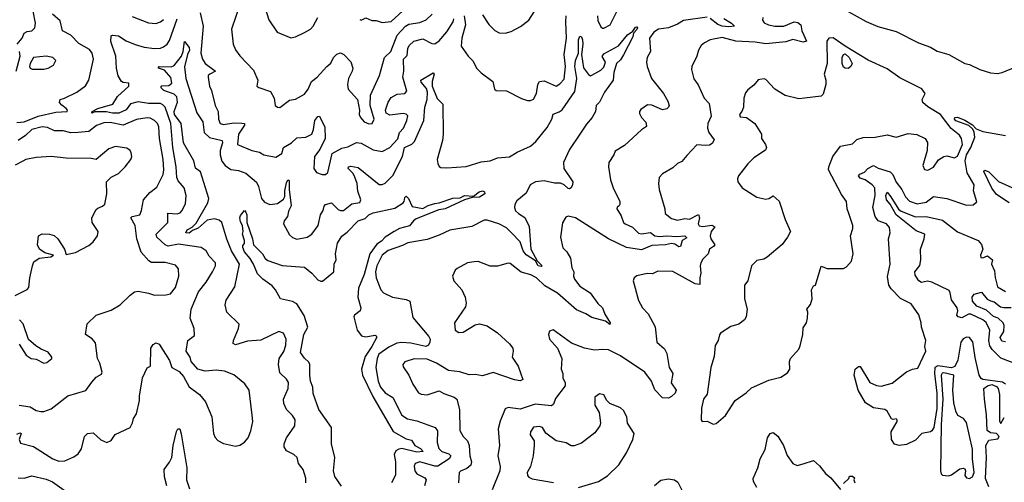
# Model space of a CAD drawing. Extents: x 1552294 to 1694791, y 811929 to 917222.
# Tile 416 of 643: x 1664624 to 1671198, y 832809 to 835899. Entities that reach past the tile are written whole.
import ezdxf

# ---------------------------------------------------------------- set-up
doc = ezdxf.new("R2010")
doc.units = 0

msp = doc.modelspace()

# ---------------------------------------------------------------- linework, layer by layer
at = {"layer": '0CON10XD'}
for points in [[(1666247.1, 836025), (1666287, 835897), (1666343.3, 835815), (1666435, 835776.7), (1666465, 835783.3), (1666525, 835812), (1666565, 835835.8), (1666584.6, 835855.4), (1666615, 835912.5)], [(1670051.4, 836011.4), (1670275, 835887.4), (1670353, 835853), (1670475, 835819.2), (1670625, 835743.7), (1670705, 835714), (1670748.7, 835688.7), (1670827.9, 835665), (1670935, 835606.2), (1670965, 835599), (1671035, 835565.3), (1671105.4, 835544.6), (1671151.4, 835538.6), (1671183.9, 835546.1), (1671365, 835621.2)], [(1664608, 835735), (1664641.4, 835775), (1664655, 835809.2), (1664675, 835820), (1664705.3, 835824.7), (1664726.2, 835845), (1664729.6, 835875), (1664715.2, 835955)], [(1665830, 835945), (1665848.9, 835855), (1665834.5, 835675.5), (1665845.5, 835635), (1665861.8, 835605), (1665930.8, 835555), (1665894.6, 835535), (1665883.2, 835525), (1665882, 835515), (1665890.5, 835455), (1665905.2, 835425.2), (1665929.7, 835325), (1665949.1, 835285), (1665951.4, 835235), (1665962.3, 835205), (1665985, 835197.6), (1666055, 835209.8), (1666108.3, 835208.3)], [(1666096.2, 836005), (1666038.2, 835835), (1666050, 835735), (1666065, 835698), (1666095, 835658), (1666185, 835562.5), (1666213.8, 835495), (1666207.5, 835455), (1666220, 835445), (1666299.7, 835419.7), (1666323.8, 835375), (1666330, 835325), (1666345, 835313.3), (1666362, 835312), (1666425, 835362), (1666465, 835367.5), (1666525, 835400), (1666551.2, 835435), (1666572.5, 835485), (1666609.5, 835515), (1666673.8, 835586.2), (1666702.3, 835607.7), (1666720, 835645), (1666741.3, 835668.7), (1666765, 835677.5), (1666788.1, 835665), (1666835, 835616), (1666847.7, 835575), (1666844.4, 835555), (1666819.5, 835505), (1666813.1, 835465), (1666818, 835435), (1666880, 835365), (1666893.3, 835295), (1666891.2, 835265), (1666898.8, 835245), (1666925, 835216.2), (1666955, 835204), (1666977.5, 835205), (1666990.8, 835235), (1666964, 835325), (1666965.7, 835394.3), (1667025.5, 835525), (1667058.8, 835645), (1667102.3, 835685), (1667145.2, 835794.8), (1667199.7, 835855), (1667222.3, 835867.7), (1667295, 835879.5), (1667337.7, 835897.7), (1667377.9, 835935)], [(1666895, 835898.8), (1666905, 835896.2), (1666935, 835912), (1666975, 835894.2), (1667005, 835892.9), (1667045, 835878.9), (1667105, 835886.2), (1667182.8, 835957.2)], [(1667715, 835930), (1667757, 835867), (1667796.6, 835826.6), (1667825, 835810), (1667865, 835808.9), (1667905, 835819.5), (1667966.8, 835853.2), (1668023.6, 835896.4), (1668059.7, 835950.3)], [(1668481.5, 835925), (1668483.8, 835893.8), (1668505, 835850), (1668515, 835842), (1668525, 835842.9), (1668567.3, 835865), (1668632.3, 835997.7)], [(1664605, 835211.8), (1664655, 835215.8), (1664746.6, 835253.4), (1664865, 835281.8), (1664941.2, 835285), (1664944, 835295), (1664935.7, 835305), (1664905, 835326.7), (1664890.5, 835345), (1664895.4, 835364.6), (1664922.5, 835375), (1665005, 835414.2), (1665064.1, 835455.9), (1665086.9, 835495), (1665117.8, 835635), (1665108, 835675), (1665089.3, 835699.3), (1665020, 835740), (1664966.7, 835795), (1664910.4, 835825), (1664895, 835890.6), (1664843.8, 835935)], [(1664605, 833129.6), (1664625, 833139.1), (1664634, 833135), (1664621.5, 833095), (1664630.7, 833070.7), (1664717.4, 833047.4), (1664845, 832965.6), (1664885, 832950), (1664925, 832952.7), (1664985, 832978.1), (1665015, 832998.6), (1665036.9, 833033.1), (1665056.9, 833115), (1665076.2, 833135), (1665115, 833139.4), (1665165, 833092.5), (1665205, 833073.8), (1665235, 833088.8), (1665262.4, 833127.6), (1665362.5, 833175), (1665376.7, 833205), (1665383.8, 833235), (1665404.2, 833265.8), (1665424.4, 833355), (1665423.6, 833385), (1665444.1, 833505.9), (1665475, 833573.3), (1665497.5, 833585), (1665500, 833705), (1665515, 833730), (1665535, 833740.4), (1665555, 833731.4), (1665625, 833623.1), (1665639.2, 833575), (1665688.7, 833548.7), (1665718.2, 833515), (1665755, 833446.2), (1665825.7, 833395.7), (1665865, 833346.7), (1665907.1, 833245), (1665917.5, 833135), (1665928.8, 833108.8), (1665947, 833087), (1665985, 833068), (1666065, 833051.2), (1666093.9, 833056.1), (1666124.1, 833075.9), (1666149.2, 833105), (1666167.8, 833152.2), (1666180.9, 833215), (1666176.9, 833256.9), (1666157.1, 833425), (1666127, 833467), (1666055, 833525.8), (1665991.2, 833551.2), (1665935, 833558.8), (1665861.7, 833551.7), (1665814.5, 833564.5), (1665768.8, 833615), (1665762, 833645), (1665735.8, 833685), (1665746.2, 833755), (1665791.7, 833788.3), (1665790, 833835), (1665762.7, 833905), (1665769.2, 833965), (1665818.8, 834081.2), (1665868.8, 834145), (1665911.8, 834215), (1665930.6, 834255), (1665931.4, 834275), (1665890, 834320), (1665868.6, 834355), (1665836.3, 834376.3), (1665685, 834398.5), (1665615.9, 834385.9), (1665595, 834394.6), (1665540, 834445), (1665534.6, 834465), (1665612.3, 834545), (1665614, 834606), (1665675, 834601.3), (1665695, 834609.2), (1665707.8, 834622.2), (1665731.7, 834668.3), (1665736.8, 834725), (1665722.7, 834775), (1665682.1, 834822.1), (1665672.7, 834845), (1665670, 834915), (1665647, 835045), (1665632.3, 835205), (1665594.8, 835314.8), (1665580.9, 835330.9), (1665565, 835337.8), (1665485, 835339), (1665415, 835349), (1665365, 835335.8), (1665335, 835297.1), (1665286.7, 835273.3), (1665245, 835273.7), (1665204, 835284), (1665125, 835282.7), (1665105, 835274.4), (1665108.8, 835285), (1665146.7, 835305), (1665246.5, 835335), (1665277.5, 835385), (1665354, 835455), (1665352.5, 835475), (1665315, 835480), (1665305, 835486.7), (1665282.6, 835522.6), (1665271.4, 835575), (1665266.9, 835655), (1665232.5, 835752.5), (1665235, 835790), (1665245, 835794.4), (1665285, 835791), (1665335, 835756.8), (1665395, 835732.3), (1665455, 835715.8), (1665525, 835706.8), (1665565, 835708.8), (1665585, 835717.1), (1665609.1, 835735), (1665625, 835759.4), (1665675.1, 835905)], [(1665375, 835920), (1665485, 835878), (1665532.9, 835872.9), (1665565, 835883.6), (1665585, 835899.4)], [(1666108.3, 835208.3), (1666125, 835205.6), (1666124.6, 835195), (1666086.2, 835135), (1666078.8, 835065), (1666175, 835024.5), (1666225, 835014.5), (1666255, 834996.9), (1666335, 834980), (1666375, 835004.2), (1666385.6, 835045), (1666440, 835075), (1666475, 835109.5), (1666535, 835113.8), (1666575, 835133.1), (1666586.7, 835165), (1666594, 835225), (1666615, 835252), (1666625, 835253.3), (1666661.2, 835181.2), (1666664.3, 835105), (1666628.6, 835031.4), (1666592, 834985), (1666588.6, 834905), (1666605, 834877.5), (1666644.5, 834864.5), (1666665, 834865.6), (1666682.5, 834877.5), (1666710, 835005), (1666775, 835040), (1666815, 835048.9), (1666871.9, 835078.1), (1666904.8, 835074.8), (1666985, 835028.8), (1667045, 835019.1), (1667096.2, 835043.8), (1667148.2, 835101.8), (1667160, 835145), (1667185.8, 835175), (1667209.2, 835225), (1667215.3, 835255.3), (1667205, 835268), (1667185, 835271.8), (1667095, 835260.4), (1667071.6, 835275), (1667066.5, 835295), (1667085, 835347.8), (1667105, 835378.5), (1667145, 835400), (1667195, 835404.6), (1667208.2, 835421.8), (1667183.1, 835515), (1667188.4, 835555), (1667185.9, 835634.1), (1667210.5, 835659.5), (1667216.2, 835705), (1667224.7, 835725.3), (1667255, 835756.2), (1667315, 835769.6), (1667375, 835740.5), (1667395, 835737.5), (1667425, 835757.5), (1667475, 835817.3), (1667517.9, 835885), (1667521.6, 835905)], [(1669215, 835914.9), (1669055, 835893.4), (1669015, 835868.1), (1668955, 835844.6), (1668890, 835835), (1668858, 835815), (1668830, 835775), (1668836.5, 835685), (1668813.8, 835645), (1668810, 835615), (1668813.3, 835585), (1668843.3, 835505), (1668921.9, 835405), (1668952.5, 835355), (1668960, 835325), (1668956.7, 835315), (1668945, 835304), (1668915, 835296.5), (1668845, 835327.7), (1668815, 835329.4), (1668771.3, 835298.7), (1668762, 835285), (1668761.7, 835271.7), (1668775, 835246.2), (1668803.8, 835215), (1668808.8, 835185), (1668775, 835164), (1668662.4, 835057.6), (1668600.5, 835019.5), (1668592, 834995), (1668557.1, 834945), (1668555.7, 834915), (1668568.8, 834828.8), (1668586, 834775), (1668630, 834685), (1668632, 834665), (1668625.6, 834654.4), (1668613.5, 834646.5), (1668611.5, 834635), (1668639.6, 834589.6), (1668656.5, 834545), (1668665.8, 834535), (1668715, 834512.1), (1668755, 834472.5), (1668775, 834467.8), (1668835, 834476.8), (1668865.3, 834455.3), (1668895, 834451.5), (1668945, 834455.5), (1669009.7, 834450.3), (1669065, 834455.8), (1669078.5, 834441.5), (1669046, 834424), (1669035, 834384.2), (1669025, 834380.8), (1668998.8, 834398.8), (1668975, 834402.7), (1668935, 834395.1), (1668845, 834391.3), (1668775, 834361.5), (1668675, 834377.1), (1668555.4, 834435.4), (1668335, 834575.7), (1668285, 834585.8), (1668270.5, 834579.5), (1668248, 834542), (1668235.9, 834445.9), (1668251.2, 834375), (1668277.1, 834347.1), (1668302.5, 834305), (1668311.2, 834241.2), (1668323.5, 834215), (1668321.5, 834185), (1668327.5, 834165), (1668365, 834117.8), (1668432, 834075), (1668485, 834002), (1668515, 833974.2), (1668531.8, 833931.8), (1668567.5, 833875), (1668565, 833863.3), (1668536.1, 833886.1), (1668445, 833910.4), (1668404.5, 833935), (1668341.2, 833961.2), (1668215, 834071.9), (1668131, 834121), (1668075, 834175.5), (1668036.2, 834195), (1667971.3, 834211.3), (1667899.8, 834269.8), (1667885, 834272.9), (1667815, 834252.9), (1667765, 834252), (1667685, 834284.3), (1667658.1, 834281.9), (1667615, 834274.3), (1667545, 834236.2), (1667532, 834225), (1667514, 834185), (1667523.8, 834155), (1667575.8, 834095), (1667598, 834045), (1667605.8, 834005.8), (1667599.7, 833980.3), (1667528.1, 833875), (1667530.9, 833825), (1667555, 833809.1), (1667585, 833811.3), (1667665, 833861.5), (1667695, 833868), (1667745, 833854.4), (1667815, 833807.1), (1667895, 833734.2), (1667915.7, 833705), (1667919.4, 833685), (1667911.8, 833645), (1667952.9, 833585), (1667982.5, 833495), (1667965, 833486.2), (1667927, 833493), (1667785, 833542.1), (1667715, 833520.7), (1667665, 833529.7), (1667625, 833526.8), (1667562.6, 833547.4), (1667486.5, 833556.5), (1667407.1, 833605), (1667345, 833630.9), (1667257, 833633), (1667196.6, 833613.4), (1667182.5, 833595), (1667185, 833580), (1667222.5, 833525), (1667248.1, 833465), (1667287.3, 833407.3), (1667305, 833398.1), (1667345, 833392.5), (1667425, 833420.8), (1667455, 833402), (1667525, 833378.1), (1667543.6, 833363.6), (1667561.1, 833295), (1667563.8, 833155), (1667586, 833115), (1667612.9, 833085), (1667625.7, 833055), (1667630.4, 832985), (1667639.6, 832945), (1667635.9, 832924.1), (1667609.7, 832900.3), (1667566.7, 832883.3), (1667559.2, 832875), (1667553.3, 832805)], [(1667591.8, 835925), (1667601, 835865), (1667576.5, 835775), (1667572.2, 835722.2), (1667618, 835655), (1667652.6, 835622.6), (1667675, 835573.8), (1667705, 835543.8), (1667783.3, 835485), (1667793.8, 835435), (1667805, 835426.7), (1667875, 835422.9), (1667975, 835372), (1668015, 835358.8), (1668035, 835358), (1668055, 835366.7), (1668074.4, 835405), (1668083.3, 835465), (1668095, 835485.7), (1668125, 835490.6), (1668205, 835455.6), (1668230.9, 835469.1), (1668258.7, 835501.3), (1668267.4, 835585), (1668259.3, 835665), (1668275.3, 835775), (1668270.5, 835885), (1668271.6, 835925)], [(1669586.2, 835913.8), (1669582.7, 835895), (1669595, 835877.5), (1669624, 835865), (1669665, 835854.7), (1669725, 835855.8), (1669795, 835884.2), (1669820.3, 835880.3), (1669840.4, 835865), (1669845.4, 835825), (1669859.5, 835795), (1669876.2, 835755), (1669855, 835749.3), (1669785, 835767), (1669739.8, 835750.2), (1669605, 835738.1), (1669535, 835748.5), (1669405, 835754.7), (1669315, 835780.5), (1669235, 835762.9), (1669196.2, 835745), (1669175, 835726), (1669155.7, 835695), (1669144.4, 835655), (1669111.9, 835585), (1669109.4, 835565), (1669124.4, 835504.4), (1669155, 835463.3), (1669193.6, 835373.6), (1669228.3, 835338.3), (1669240.9, 835255), (1669217.5, 835205), (1669215.5, 835175), (1669224.1, 835144.1), (1669260.5, 835095), (1669248.1, 835071.9), (1669228.6, 835061.4), (1669202.3, 835057.7), (1669145, 835063.6), (1669078.8, 834991.2), (1669045, 834952), (1669015, 834937.5), (1668985, 834910), (1668915, 834868), (1668894, 834845), (1668888, 834805), (1668892.9, 834765), (1668932, 834635), (1668932.5, 834605), (1668975, 834570), (1669015, 834560.4), (1669065, 834570.3), (1669095, 834565.3), (1669157.1, 834597.1), (1669163.7, 834575), (1669152.8, 834535), (1669160.8, 834520.8), (1669185, 834516.7), (1669245, 834526.1), (1669265.4, 834515), (1669240.5, 834485), (1669233.8, 834455), (1669239.4, 834435), (1669264.6, 834395), (1669257.1, 834382.9), (1669229.2, 834365), (1669220, 834335), (1669185, 834298), (1669171.9, 834275), (1669166.7, 834255), (1669171.4, 834205), (1669164.7, 834175.3), (1669165, 834130.8), (1669134.8, 834134.8), (1668985, 834216.9), (1668885, 834219.4), (1668849.6, 834200.4), (1668813.1, 834203.1), (1668745, 834188.9), (1668726.2, 834175), (1668720, 834155), (1668755, 834022.5), (1668782.5, 833975), (1668821.2, 833935), (1668866.6, 833846.6), (1668878.8, 833745), (1668929.3, 833699.3), (1668945, 833670), (1668960.5, 833575), (1668983.8, 833535), (1668974.1, 833474.1), (1669006.2, 833425), (1669000, 833405), (1668975, 833381.2), (1668955, 833371.2), (1668915, 833373.8), (1668865, 833426.2), (1668842.5, 833485), (1668798, 833545), (1668635, 833652.5), (1668555, 833692.9), (1668515, 833696.9), (1668462.4, 833692.4), (1668395, 833705.6), (1668308.7, 833738.7), (1668185, 833826.2), (1668161.7, 833818.3), (1668153.8, 833795), (1668162, 833765), (1668214.4, 833704.4), (1668243.1, 833635), (1668239.4, 833565), (1668250, 833535), (1668251.4, 833505), (1668265.6, 833475), (1668266.9, 833453.1), (1668200.6, 833369.4), (1668188.9, 833331.1), (1668175, 833319.6), (1668065, 833330.3), (1667965, 833296.9), (1667885, 833307.5), (1667865, 833300), (1667832, 833218), (1667819.1, 833165), (1667826.9, 833055), (1667817.4, 832985), (1667831.1, 832915), (1667828.8, 832885), (1667779.6, 832759.6)], [(1669325, 835906.2), (1669375.7, 835875), (1669395.8, 835855), (1669359.3, 835850.7), (1669313.9, 835856.1), (1669285, 835867.1), (1669235, 835906.5)], [(1668355.2, 835745.2), (1668355.3, 835765), (1668365, 835787.5), (1668375, 835783.3), (1668381.5, 835765), (1668383.7, 835735), (1668374.4, 835665), (1668387.4, 835577.4), (1668421.4, 835531.4), (1668435, 835524.4), (1668445, 835526.9), (1668505, 835561.8), (1668525, 835580.5), (1668535.3, 835615), (1668512.8, 835652.8), (1668525, 835671.2), (1668622, 835725), (1668681.9, 835798.1), (1668717.8, 835822.2), (1668735, 835847.7), (1668745, 835850.6), (1668748.5, 835845), (1668745, 835833.1), (1668721.9, 835808.1), (1668716.9, 835785), (1668655, 835662.9), (1668635, 835631.2), (1668608.6, 835605), (1668591.4, 835545), (1668586, 835495), (1668528.1, 835415), (1668495, 835346.7), (1668473.3, 835325), (1668467.5, 835285), (1668445.7, 835244.3), (1668408.3, 835201.7), (1668365, 835134), (1668295, 835031.2), (1668255.6, 834944.4), (1668258.1, 834905), (1668316.1, 834816.1), (1668315.9, 834795), (1668305, 834776.2), (1668295, 834768.9), (1668285, 834770.4), (1668260, 834795), (1668235, 834806.7), (1668195, 834806.1), (1668125, 834821.5), (1668068.6, 834815), (1668032.9, 834795), (1668005, 834740.6), (1667942.4, 834687.6), (1667930, 834665), (1667927.1, 834645), (1667935, 834622.7), (1667955, 834603.3), (1667997.7, 834577.7), (1668026.6, 834516.6), (1668036.6, 834366.6), (1668078.3, 834288.3), (1668113.1, 834255), (1668105, 834250), (1668085, 834253.9), (1668067.9, 834287.9), (1668005, 834328.7), (1667985.3, 834355), (1667965, 834415.5), (1667908.8, 834475), (1667875, 834508.4), (1667824, 834535), (1667745, 834558.6), (1667725, 834558.6), (1667642.4, 834517.6), (1667495, 834492.8), (1667425, 834458.5), (1667345, 834429.4), (1667215, 834407.5), (1667180.6, 834389.4), (1667085, 834356.2), (1667044.9, 834325.1), (1667009, 834255), (1666999, 834215), (1667004.5, 834174.5), (1667034.8, 834094.8), (1667053.5, 834073.5), (1667114.3, 834044.3), (1667205, 834030), (1667229.7, 834019.7), (1667250, 833910), (1667356.4, 833783.6), (1667364.3, 833765), (1667362.5, 833745), (1667352.5, 833725), (1667335, 833715.6), (1667235, 833738.8), (1667175, 833743.1), (1667142.9, 833737.1), (1667088.5, 833711.5), (1667023.1, 833665), (1667010.8, 833635), (1667001.6, 833575), (1667016.7, 833485), (1667034.1, 833445), (1667065, 833406.9), (1667115, 833375.5), (1667176.5, 833256.5), (1667212.3, 833232.3), (1667275, 833218.7), (1667398.6, 833175), (1667413.1, 833153.1), (1667411.3, 833075), (1667423.4, 833035), (1667443.3, 833015), (1667488.9, 832998.9), (1667503.6, 832985), (1667492, 832965), (1667415, 832915.7), (1667395, 832916.2), (1667295, 832946), (1667264.6, 832935.4), (1667257.4, 832917.4), (1667262.2, 832885), (1667275, 832865.5), (1667329.6, 832839.6), (1667337.8, 832825), (1667327.1, 832785)], [(1666534, 832805), (1666533.8, 832836.2), (1666517.9, 832895), (1666486.4, 832935), (1666476.9, 832975), (1666453.9, 832993.9), (1666405, 833019.2), (1666389.2, 833045), (1666390, 833065), (1666405.7, 833105), (1666460.6, 833185), (1666462.9, 833225), (1666445.4, 833255.4), (1666405.5, 833295.5), (1666387.8, 833335), (1666386.5, 833365), (1666417.5, 833435), (1666418.1, 833475), (1666405, 833498), (1666360.7, 833540.7), (1666351.1, 833595), (1666355.7, 833635), (1666387.3, 833682.7), (1666400.9, 833725), (1666404.4, 833765), (1666385.6, 833805.6), (1666355, 833815.8), (1666235, 833758.1), (1666145, 833751.8), (1666065.9, 833725.9), (1666050, 833735), (1666051.9, 833755), (1666084.2, 833835), (1666090, 833865), (1666006.2, 833945), (1665996.2, 833995), (1666002.5, 834025), (1666061.1, 834115), (1666091.2, 834265), (1666038.4, 834355), (1666007.1, 834432.9), (1665973.1, 834545), (1665955, 834559.5), (1665925, 834569.1), (1665875, 834560.2), (1665815, 834505.6), (1665778.9, 834491.1), (1665755, 834473.6), (1665733.6, 834475), (1665742, 834495), (1665776.1, 834513.9), (1665801.5, 834538.5), (1665880.4, 834675), (1665886.2, 834705), (1665831.9, 834881.9), (1665797.2, 834907.2), (1665787.4, 834955), (1665717.8, 835075), (1665702.3, 835205), (1665657.1, 835265), (1665656.6, 835285), (1665677, 835347), (1665674.2, 835384.2), (1665655, 835402.1), (1665585.7, 835425), (1665565.7, 835445), (1665573.4, 835456.6), (1665619.7, 835459.7), (1665639.6, 835475), (1665632.9, 835512.9), (1665591.4, 835561.4), (1665550, 835575), (1665550.8, 835579.2), (1665555, 835585.5), (1665635, 835584.5), (1665655, 835593.5), (1665705.3, 835654.7), (1665716.8, 835685), (1665725, 835752.5), (1665755, 835713.1), (1665758.8, 835695), (1665745.2, 835665), (1665724.6, 835584.6), (1665733.6, 835505), (1665807.4, 835277.4), (1665847.2, 835217.2), (1665856.9, 835145), (1665890.8, 835110.8), (1665975, 835092.5), (1665978.8, 835075), (1665962.4, 835025), (1665962.5, 834995), (1665974, 834954), (1665995, 834924.1), (1666035, 834897.9), (1666085, 834890.8), (1666135, 834873.2), (1666205, 834813.1), (1666219.1, 834785), (1666239.4, 834705), (1666259.1, 834679.1), (1666295, 834663.3), (1666345, 834671.8), (1666385, 834700.6), (1666393.4, 834716.6), (1666393.8, 834755), (1666405, 834808), (1666415, 834827.9), (1666424.4, 834824.4), (1666422.9, 834765), (1666435.8, 834655), (1666419.6, 834620.4), (1666411.8, 834585), (1666389.2, 834555), (1666386.1, 834535), (1666425, 834460.8), (1666445, 834442.9), (1666475, 834433.1), (1666543.2, 834446.8), (1666573.8, 834465), (1666616.3, 834523.7), (1666632.5, 834595), (1666650, 834625), (1666656.9, 834653.1), (1666666.8, 834663.2), (1666705, 834675.8), (1666751.3, 834631.3), (1666765, 834624.2), (1666785, 834624), (1666840.9, 834669.1), (1666895, 834677.5), (1666902, 834695), (1666882.2, 834752.2), (1666876.7, 834805), (1666862.7, 834847.3), (1666850.9, 834870.9), (1666817.5, 834905), (1666820, 834915), (1666835, 834919.2), (1666885, 834910.8), (1667025, 834798.5), (1667045, 834796.9), (1667065, 834805.7), (1667115, 834858.1), (1667180.7, 834985), (1667193.5, 835045), (1667241.9, 835068.1), (1667260, 835085), (1667321.6, 835225), (1667328.1, 835315), (1667343.9, 835366.1), (1667345.8, 835415), (1667339.7, 835439.7), (1667305, 835481.1), (1667302.2, 835495), (1667385, 835542.5), (1667392.5, 835535), (1667378.2, 835485), (1667378.8, 835455), (1667411.2, 835371.2), (1667449.5, 835335), (1667450.6, 835135), (1667447.4, 835092.6), (1667411.1, 834965), (1667415, 834937.5), (1667425, 834917.5), (1667435, 834912), (1667475, 834909.2), (1667605, 834917.2), (1667705, 834948.8), (1667765, 834955.4), (1667815, 834976.2), (1667895, 834983.5), (1667945, 835013.9), (1668035, 835054.6), (1668069.1, 835085), (1668145, 835179.4), (1668176.2, 835235), (1668185, 835268.6), (1668225, 835283.1), (1668245, 835297.4), (1668331.6, 835418.4), (1668343.8, 835505), (1668329.8, 835585), (1668335.2, 835625), (1668354.2, 835675), (1668355.2, 835745.2)], [(1669255, 833197.5), (1669275, 833202.5), (1669336.2, 833255), (1669401.2, 833355), (1669475, 833406.2), (1669509.7, 833440.3), (1669625, 833490), (1669705, 833510), (1669750.7, 833539.3), (1669766.2, 833565), (1669763.3, 833615), (1669771.2, 833635), (1669825, 833697.5), (1669835, 833720), (1669853.3, 833795), (1669855, 833840), (1669876.7, 833875), (1669883.8, 833905), (1669886, 833945), (1669880, 833965), (1669903, 833997), (1669914.2, 834035), (1669910, 834095), (1669925, 834120), (1669937.5, 834125), (1669975, 834252.5), (1670015, 834237.5), (1670125, 834237.5), (1670145, 834247.5), (1670176.7, 834285), (1670188, 834335), (1670170, 834455), (1670185.8, 834505), (1670186, 834525), (1670160.8, 834605), (1670148.6, 834635), (1670143.8, 834685), (1670111.7, 834731.7), (1670024.4, 834895), (1670025.6, 834915), (1670053.5, 834985), (1670105, 835052.9), (1670185, 835070), (1670212.2, 835097.8), (1670255, 835111.5), (1670335, 835113.5), (1670415, 835128.8), (1670475, 835114.3), (1670555, 835138.6), (1670612.7, 835132.7), (1670668.8, 835105), (1670685, 835077.5), (1670682, 835025), (1670653.4, 834925), (1670665, 834898.6), (1670686.8, 834893.2), (1670725, 834913.8), (1670758.3, 834961.7), (1670795, 834985.8), (1670815, 834990), (1670865, 834976.9), (1670885, 834986.7), (1670917.9, 835065), (1670912.9, 835105), (1670897.9, 835127.9), (1670842.5, 835172.5), (1670771.6, 835265), (1670686.8, 835316.8), (1670653.7, 835345), (1670648.7, 835365), (1670669.6, 835405), (1670646.9, 835436.9), (1670501.3, 835511.3), (1670415, 835571.1), (1670289.3, 835629.3), (1670135, 835721), (1670055, 835778.3), (1670025.3, 835775), (1670012.5, 835755), (1670014.8, 835605), (1669995.4, 835535), (1670005.9, 835495), (1670006.6, 835465), (1669989.1, 835400.9), (1669975, 835386.7), (1669864.1, 835374.1), (1669825, 835370), (1669735, 835391.4), (1669665.8, 835435), (1669605, 835498.8), (1669595, 835503.3), (1669565, 835500), (1669554.1, 835495.9), (1669525, 835461.2), (1669485, 835430), (1669470.6, 835409.4), (1669458.1, 835375), (1669456.8, 835313.2), (1669445.7, 835284.3), (1669430, 835265), (1669435, 835250), (1669477.5, 835245), (1669531.2, 835205), (1669577.5, 835135), (1669576.7, 835105), (1669603.8, 835065), (1669610, 835045), (1669603.9, 835026.1), (1669525, 834976), (1669485, 834936.2), (1669423.3, 834855), (1669416.7, 834835), (1669418.8, 834815), (1669446.7, 834775), (1669545, 834713.8), (1669605, 834700), (1669625, 834703.8), (1669655, 834722.5), (1669695, 834687.5), (1669733.8, 834565), (1669770, 834485), (1669750, 834445), (1669713.9, 834396.1), (1669615, 834313.3), (1669591.7, 834298.3), (1669545, 834290.8), (1669510.8, 834255), (1669485.8, 834155), (1669464.2, 834125), (1669464.2, 834035), (1669482, 833965), (1669473.3, 833915), (1669462.5, 833895), (1669425.7, 833864.3), (1669370.9, 833849.1), (1669303.3, 833805), (1669295.9, 833794.1), (1669288.5, 833755), (1669267.9, 833722.1), (1669261.5, 833648.5), (1669239.5, 833575), (1669213, 833397), (1669189.4, 833365), (1669176, 833305), (1669173.3, 833225), (1669180, 833215), (1669215, 833216.7), (1669255, 833197.5)], [(1664600, 835555), (1664627.5, 835655), (1664623.3, 835685)], [(1664708.3, 835568.3), (1664785, 835568.6), (1664815, 835574.3), (1664850, 835595), (1664865.8, 835625), (1664846.3, 835646.3), (1664800, 835655), (1664717.5, 835645), (1664694, 835606), (1664688.8, 835585), (1664694.1, 835574.1), (1664708.3, 835568.3)], [(1670155, 835572.9), (1670135.9, 835574.1), (1670125, 835581.9), (1670115.3, 835605.3), (1670115.5, 835645), (1670125, 835667.1), (1670135, 835670), (1670162.9, 835645), (1670182.9, 835605), (1670172.5, 835585), (1670155, 835572.9)], [(1664621.2, 833325), (1664695, 833312.9), (1664735, 833288.9), (1664765, 833280.6), (1664785, 833280.8), (1664835, 833299.2), (1664945, 833385.4), (1665065, 833422.9), (1665105, 833478), (1665135, 833510), (1665169.5, 833530.5), (1665176, 833545), (1665159.1, 833605), (1665143.5, 833635), (1665130.3, 833740.3), (1665107.9, 833767.9), (1665063.3, 833795), (1665075, 833866.7), (1665134.3, 833925.7), (1665235, 833959.5), (1665295, 833994.5), (1665360.9, 834059.1), (1665389.8, 834080.2), (1665415, 834084.4), (1665485, 834072.5), (1665525, 834058.1), (1665599.7, 834060.3), (1665632.1, 834067.9), (1665665, 834108.8), (1665686.7, 834185), (1665685.4, 834235), (1665665, 834259.1), (1665595, 834276.1), (1665505, 834276.5), (1665487.2, 834287.2), (1665434.6, 834345), (1665406.2, 834435), (1665395.8, 834525), (1665365.6, 834575), (1665376.2, 834585), (1665426, 834595), (1665438, 834625), (1665451.2, 834695), (1665494.2, 834745), (1665540.3, 834779.7), (1665582.6, 834865), (1665586.6, 834895), (1665582.3, 834965), (1665557.6, 835105), (1665553, 835183), (1665543.8, 835205), (1665525, 835225.3), (1665495, 835240), (1665475, 835242.2), (1665405, 835231.8), (1665315, 835193.5), (1665228.4, 835211.6), (1665185, 835210), (1665137.9, 835192.1), (1665085, 835150.9), (1665015.6, 835144.4), (1664965, 835143.2), (1664915, 835156), (1664856.8, 835156.8), (1664809.4, 835179.4), (1664775, 835182.1), (1664705, 835166), (1664664.2, 835125.8), (1664615, 835092.2)], [(1671205, 833465.2), (1671185, 833477.5), (1671055, 833495.7), (1671042.4, 833502.4), (1671030.9, 833525), (1671002.2, 833642.2), (1670986.8, 833746.8), (1670966.3, 833776.3), (1670945, 833779.1), (1670922.4, 833767.6), (1670906.5, 833745), (1670887.8, 833625), (1670866.9, 833583.1), (1670845, 833574.2), (1670755, 833586.3), (1670734.8, 833575), (1670731.2, 833535), (1670747, 833405), (1670747.3, 833302.7), (1670726.2, 833173.8), (1670715, 833152.9), (1670705, 833146.7), (1670646.7, 833135), (1670605, 833091.2), (1670545, 833062), (1670495, 833053.8), (1670463.9, 833063.9), (1670443.6, 833093.6), (1670442.5, 833145), (1670482.5, 833215), (1670482.5, 833225), (1670475, 833232.5), (1670455, 833227.5), (1670443.6, 833233.6), (1670415, 833284), (1670400, 833295), (1670325, 833306.7), (1670270, 833340), (1670222.6, 833425), (1670195.6, 833525), (1670201.2, 833565), (1670225, 833582.5), (1670235, 833582.5), (1670300, 833475), (1670344.4, 833454.4), (1670375, 833450), (1670448.1, 833471.9), (1670545, 833546), (1670585, 833563.8), (1670619.4, 833570.6), (1670673.1, 833685), (1670666.9, 833715), (1670674.4, 833755), (1670644.4, 833845), (1670643.1, 833875), (1670626.9, 833926.9), (1670575, 834001.2), (1670505, 834036.1), (1670441.9, 834101.9), (1670426.3, 834126.3), (1670417.3, 834182.7), (1670434.7, 834264.7), (1670424.6, 834435.4), (1670436.1, 834475), (1670430.2, 834510.2), (1670410.8, 834535), (1670355, 834554.7), (1670336, 834585), (1670320, 834645), (1670336.1, 834725), (1670334, 834775), (1670315.5, 834795.5), (1670267.9, 834827.9), (1670235, 834840.5), (1670224.1, 834855), (1670232.6, 834867.4), (1670265, 834881.1), (1670285.8, 834904.2), (1670325, 834923.7), (1670355, 834906.3), (1670435, 834882.5), (1670452.7, 834865), (1670475, 834814.4), (1670513.3, 834765), (1670538.9, 834715), (1670565, 834686.4), (1670615, 834669.3), (1670675, 834680.8), (1670725, 834717.5), (1670815, 834703.6), (1670945, 834660.8), (1670988.8, 834661.2), (1671015, 834682.5), (1670992.5, 834755), (1670997.4, 834795), (1670948.7, 834875), (1670936.4, 834955), (1670945.5, 834995), (1670975.1, 835044.9), (1671000.2, 835115), (1670997.4, 835147.4), (1670987.9, 835167.9), (1670960.9, 835190.9), (1670875, 835222.6), (1670865.5, 835235), (1670866.7, 835245), (1670885, 835246.8), (1670935, 835228.2), (1670985, 835195.6), (1671009.2, 835169.2), (1671055, 835150.8), (1671205, 835124.2)], [(1664855, 834456.7), (1664880, 834435), (1664923.3, 834365), (1664935, 834330), (1664995.9, 834344.1), (1665085, 834390), (1665113.8, 834415), (1665143.8, 834455), (1665148.8, 834485), (1665108.8, 834545), (1665106.7, 834575), (1665135, 834630), (1665145, 834640), (1665178, 834652), (1665192.6, 834667.4), (1665206.9, 834735), (1665203.1, 834815), (1665235, 834847.1), (1665285, 834870.6), (1665329.2, 834915), (1665365.8, 834965), (1665372, 834985), (1665368.8, 835008.8), (1665361.2, 835025), (1665340.3, 835040.3), (1665265, 835051.1), (1665218.8, 835035), (1665135, 834964), (1665101.2, 834971.2), (1664935, 834974.4), (1664835, 834985.5), (1664735, 834977.3), (1664665, 834963.8), (1664645.3, 834954.7), (1664595, 834926.6)], [(1671231.3, 834675), (1671145, 834731.1), (1671115, 834773.8), (1671061.2, 834885), (1671067, 834893), (1671095, 834882.5), (1671158.5, 834818.5), (1671268.5, 834768.5)], [(1666772.3, 832782.3), (1666727.6, 832847.6), (1666718.9, 832885), (1666728.2, 832975), (1666706, 833065), (1666706.5, 833175), (1666622.3, 833295), (1666582.8, 833402.8), (1666581.2, 833445), (1666565.8, 833485), (1666560.3, 833525), (1666562.3, 833595), (1666555, 833612), (1666525, 833637.9), (1666499.3, 833675), (1666520.6, 833795), (1666547.1, 833845), (1666522.9, 833922.9), (1666475, 834000.3), (1666445, 834016.6), (1666365, 834033.3), (1666331.9, 834095), (1666310.5, 834120.5), (1666248.2, 834165), (1666211.7, 834201.7), (1666184.7, 834264.7), (1666162.7, 834302.7), (1666125, 834347.5), (1666113.8, 834376.2), (1666115, 834390), (1666125.8, 834404.2), (1666126.1, 834423.9), (1666111.2, 834465), (1666115.6, 834485), (1666111.4, 834525), (1666097.6, 834547.6), (1666093.1, 834575), (1666098.5, 834591.5), (1666125, 834623.3), (1666135, 834614), (1666141.1, 834595), (1666141.1, 834545), (1666178.2, 834435), (1666184.6, 834394.6), (1666246.2, 834335), (1666263.6, 834303.6), (1666280.8, 834290.8), (1666376, 834256), (1666526.7, 834246.7), (1666575.3, 834205.3), (1666615, 834160.8), (1666635, 834151.4), (1666645, 834153.1), (1666722.2, 834215), (1666723.9, 834265), (1666737.9, 834295), (1666731.7, 834335), (1666745, 834405.4), (1666775, 834453.5), (1666811.1, 834478.9), (1666883.2, 834555), (1666930.1, 834569.9), (1666955.7, 834595), (1666985, 834609.4), (1667129.5, 834640.5), (1667184.4, 834675), (1667191.9, 834685), (1667195, 834710), (1667205, 834718.8), (1667220, 834705), (1667245, 834650), (1667315, 834638), (1667352.3, 834657.7), (1667395, 834670.8), (1667425, 834674.6), (1667515, 834706.4), (1667565, 834708.9), (1667595, 834723.8), (1667655, 834720.8), (1667692.2, 834747.8), (1667715, 834756.2), (1667728.5, 834748.5), (1667730.4, 834735), (1667695, 834712.1), (1667645, 834710), (1667594.6, 834695.4), (1667463.8, 834636.2), (1667421.7, 834628.3), (1667271.9, 834568.1), (1667253.8, 834556.2), (1667227.3, 834522.7), (1667160, 834505), (1667123.3, 834485), (1667065, 834446.7), (1667040.4, 834419.6), (1667009.6, 834400.4), (1666962.3, 834335), (1666925, 834197.5), (1666885.4, 834105), (1666882.1, 834045), (1666902, 833975), (1666896.7, 833955), (1666860, 833925), (1666855.8, 833915), (1666876.9, 833825), (1666906.9, 833786.9), (1666935, 833779.4), (1666995, 833792.5), (1667005, 833788), (1667008.1, 833778.1), (1666975.2, 833715), (1666930.6, 833649.4), (1666906.7, 833565), (1666912.5, 833525), (1666981.6, 833381.6), (1667118.8, 833148.8), (1667205, 833098.2), (1667239.5, 833089.5), (1667263.1, 833055), (1667300, 833035), (1667317.1, 833015), (1667275, 833011.2), (1667175, 833033.9), (1667155, 833031), (1667135, 833019.1), (1667125.2, 832995), (1667134.3, 832945), (1667133.4, 832856.6), (1667105.9, 832805)], [(1671285, 833596.7), (1671175, 833638.2), (1671116.5, 833696.5), (1671100.9, 833720.9), (1671094.4, 833755), (1671100.6, 833825), (1671075.8, 833875.8), (1671053.8, 833893.8), (1670975, 833932.1), (1670957.9, 833932.1), (1670915, 833908.1), (1670889.2, 833915), (1670881.4, 833925), (1670888.2, 833955), (1670883.1, 833975), (1670845, 834028.6), (1670836.9, 834075), (1670828.8, 834088.8), (1670714.6, 834144.6), (1670685, 834152.2), (1670645, 834142.9), (1670628.1, 834155), (1670603.2, 834193.2), (1670600, 834215), (1670633.6, 834256.4), (1670640, 834295), (1670638.8, 834365), (1670663.8, 834435), (1670666.2, 834465), (1670608.7, 834488.7), (1670475.9, 834595), (1670436.4, 834666.4), (1670411.6, 834695), (1670406.7, 834725), (1670415, 834745.6), (1670441.2, 834715), (1670492.2, 834632.2), (1670508.7, 834618.7), (1670605, 834581.9), (1670675, 834583.6), (1670785, 834558.5), (1670885, 834481.1), (1671024, 834424), (1671045, 834396), (1671054.3, 834365), (1671038.2, 834325), (1671041.1, 834311.1), (1671055, 834308.8), (1671085, 834322), (1671118.6, 834295), (1671112.2, 834265), (1671131.5, 834221.5), (1671136.7, 834176.7), (1671153.1, 834115), (1671205, 834084.2)], [(1664593.6, 834056.4), (1664675, 834097.5), (1664685, 834110), (1664692, 834175), (1664708.8, 834255), (1664719.7, 834280.3), (1664754.6, 834305.4), (1664832.5, 834315), (1664850, 834325), (1664792.4, 834342.4), (1664756.7, 834365), (1664743.3, 834395), (1664750, 834455), (1664775, 834467.5), (1664823, 834467), (1664855, 834456.7)], [(1671205, 833746), (1671181, 833751), (1671170.8, 833775), (1671194.3, 833815.7), (1671196.7, 833855), (1671190.5, 833875), (1671157.3, 833905), (1671125, 833915.5), (1671079.4, 833959.4), (1671015, 833984.2), (1670985, 834018.9), (1670982.4, 834045), (1670996.4, 834065), (1671045, 834078.8), (1671083, 834033), (1671105, 834020), (1671130, 834015), (1671171.7, 833981.7), (1671195, 833975.9), (1671242.8, 833977.2)], [(1664620.7, 833730.7), (1664667, 833657), (1664700, 833635), (1664735, 833631.2), (1664785, 833604.2), (1664805, 833610), (1664840, 833635), (1664840, 833645), (1664815, 833677.5), (1664767.5, 833697.5), (1664731.2, 833721.2), (1664683.6, 833763.6), (1664647, 833867), (1664624, 833895)], [(1670965, 832834.5), (1670985.2, 832844.8), (1670995.8, 832875), (1670984.6, 832965), (1670985, 833030.8), (1670945, 833208.2), (1670925, 833235.5), (1670887.5, 833255), (1670873.7, 833285), (1670861.5, 833338.5), (1670854.7, 833425), (1670861.8, 833525), (1670795, 833540.2), (1670783.1, 833536.9), (1670775.6, 833524.4), (1670786.4, 833365), (1670776.5, 833195), (1670770.9, 832885), (1670775.1, 832865.1), (1670785, 832855.9), (1670825, 832852.1), (1670845, 832857.9), (1670901.7, 832898.3), (1670924, 832904), (1670935, 832899.4), (1670939.2, 832885), (1670934, 832854), (1670945, 832839.6), (1670965, 832834.5)], [(1671095, 832777.5), (1671073.2, 832833.2), (1671079.3, 832975), (1671074.5, 833055), (1671095, 833090.9), (1671155, 833098.8), (1671163.8, 833115), (1671145, 833134.2), (1671105, 833138.9), (1671083.8, 833155), (1671079.6, 833259.6), (1671064.7, 833365), (1671061.5, 833435), (1671085, 833453.8), (1671115, 833462.9), (1671145, 833447.6), (1671156, 833435), (1671165.5, 833395), (1671164.6, 833245), (1671166.7, 833216.7), (1671175, 833202.5), (1671197.8, 833242.2)], [(1668355, 832774.2), (1668488.8, 832815), (1668547.7, 832852.3), (1668624.6, 832925.4), (1668675, 833006.7), (1668718, 833095), (1668726.2, 833135), (1668683.2, 833203.2), (1668677.1, 833245), (1668655, 833288.8), (1668635, 833305.7), (1668564.4, 833334.4), (1668543.3, 833355), (1668525, 833392.5), (1668495, 833398.8), (1668465, 833376.7), (1668463.3, 833365), (1668464.2, 833325), (1668492, 833275), (1668500.8, 833205), (1668498, 833185), (1668465, 833140), (1668375, 833071.2), (1668325, 833053.3), (1668305, 833053.3), (1668271.7, 833071.7), (1668205, 833086.2), (1668137.3, 833137.3), (1668114.2, 833174.2), (1668095, 833182.5), (1668055, 833176), (1668034.2, 833145), (1668032.5, 833125), (1668058, 833085), (1668058, 833055), (1668052.9, 832985), (1668034.2, 832915), (1668012.5, 832875), (1668013.5, 832855), (1668022.5, 832842.5), (1668045, 832832.5), (1668187.2, 832807.2)], [(1665607.6, 832785), (1665590.8, 832845), (1665588, 832895), (1665625, 832942.9), (1665639.4, 832975), (1665649.4, 833055), (1665670.9, 833149.1), (1665681.2, 833165), (1665692.5, 833165), (1665703.2, 833133.2), (1665739.3, 832905), (1665737.1, 832825), (1665757.1, 832765)], [(1669545, 832773.3), (1669523.8, 832815), (1669522, 832835), (1669552.9, 832905), (1669568.2, 832965), (1669601.4, 833028.6), (1669617.1, 833105), (1669634.3, 833135.7), (1669655, 833141.2), (1669686.4, 833116.4), (1669723.1, 833055), (1669747, 832987), (1669786.7, 832935), (1669815, 832920), (1669855, 832932), (1669925, 832953.8), (1669965, 832918), (1670005, 832868), (1670039.7, 832839.7), (1670105, 832760)], [(1664615, 832837.9), (1664653.7, 832836.3), (1664705, 832851.2), (1664800.3, 832830.3), (1664842.8, 832812.8), (1664936.7, 832745)], [(1668861.7, 832788.3), (1668905, 832822.2), (1668955, 832832.5), (1668995, 832825.8), (1669018.9, 832808.9), (1669045, 832756.7)], [(1670125, 832800), (1670160, 832835), (1670165, 832850), (1670185, 832850), (1670198.3, 832838.3), (1670192.5, 832825), (1670200, 832805)]]:
    msp.add_lwpolyline(points, dxfattribs=at)

doc.saveas('drawing.dxf')
